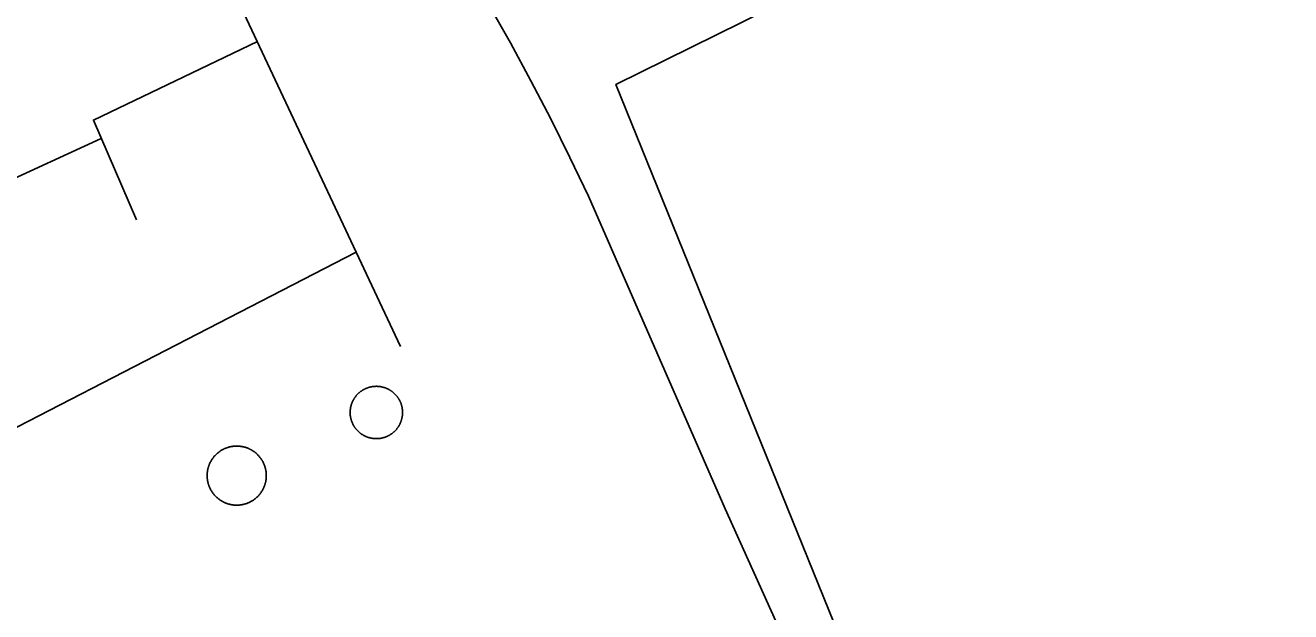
# Model space of a CAD drawing. Extents: x 3651524 to 3689615, y 505651 to 531377.
# Drawn here: x 3679614.6 to 3679966.5, y 515864.5 to 516027.6 of the extents above; entities that cross this region are included whole.
import ezdxf

# ---------------------------------------------------------------- set-up
doc = ezdxf.new("R2010")
doc.units = 0
for name, color, linetype in [('V-DOMW-TANK', 7, 'Continuous'), ('V-ROAD-CNTR', 7, 'Continuous'), ('V-SITE-OTLN', 7, 'Continuous'), ('V-UTIL-LINE', 7, 'Continuous')]:
    doc.layers.add(name, color=color, linetype=linetype)

msp = doc.modelspace()

# ---------------------------------------------------------------- linework, layer by layer
at = {"layer": 'V-DOMW-TANK'}
for points in [[(3679705.001, 515920.704), (3679705.018, 515920.829), (3679705.034, 515920.956), (3679705.053, 515921.081), (3679705.075, 515921.206), (3679705.098, 515921.331), (3679705.124, 515921.458), (3679705.153, 515921.579), (3679705.184, 515921.704), (3679705.214, 515921.827), (3679705.249, 515921.948), (3679705.284, 515922.07), (3679705.323, 515922.191), (3679705.364, 515922.312), (3679705.407, 515922.431), (3679705.452, 515922.55), (3679705.499, 515922.669), (3679705.548, 515922.785), (3679705.597, 515922.902), (3679705.653, 515923.017), (3679705.706, 515923.131), (3679705.763, 515923.248), (3679705.823, 515923.359), (3679705.884, 515923.469), (3679705.948, 515923.58), (3679706.011, 515923.688), (3679706.079, 515923.797), (3679706.146, 515923.903), (3679706.218, 515924.01), (3679706.29, 515924.114), (3679706.363, 515924.217), (3679706.439, 515924.321), (3679706.517, 515924.42), (3679706.597, 515924.518), (3679706.679, 515924.616), (3679706.761, 515924.712), (3679706.847, 515924.809), (3679706.933, 515924.901), (3679707.021, 515924.993), (3679707.109, 515925.083), (3679707.201, 515925.173), (3679707.293, 515925.259), (3679707.387, 515925.345), (3679707.481, 515925.429), (3679707.58, 515925.511), (3679707.678, 515925.591), (3679707.774, 515925.671), (3679707.879, 515925.747), (3679707.981, 515925.822), (3679708.086, 515925.896), (3679708.19, 515925.968), (3679708.297, 515926.037), (3679708.401, 515926.105), (3679708.512, 515926.173), (3679708.622, 515926.236), (3679708.733, 515926.298), (3679708.845, 515926.359), (3679708.958, 515926.416), (3679709.073, 515926.474), (3679709.187, 515926.525), (3679709.302, 515926.58), (3679709.419, 515926.629), (3679709.538, 515926.678), (3679709.656, 515926.726), (3679709.775, 515926.769), (3679709.896, 515926.812), (3679710.017, 515926.851), (3679710.138, 515926.889), (3679710.259, 515926.924), (3679710.381, 515926.957), (3679710.506, 515926.99), (3679710.629, 515927.018), (3679710.754, 515927.045), (3679710.879, 515927.072), (3679711.004, 515927.094), (3679711.129, 515927.115), (3679711.256, 515927.133), (3679711.381, 515927.15), (3679711.508, 515927.162), (3679711.635, 515927.174), (3679711.762, 515927.184), (3679711.889, 515927.193), (3679712.016, 515927.197), (3679712.143, 515927.201), (3679712.27, 515927.201), (3679712.397, 515927.199), (3679712.524, 515927.195), (3679712.651, 515927.188), (3679712.778, 515927.184), (3679712.907, 515927.17), (3679713.032, 515927.158), (3679713.159, 515927.143), (3679713.283, 515927.127), (3679713.41, 515927.109), (3679713.535, 515927.086), (3679713.66, 515927.061), (3679713.785, 515927.037), (3679713.91, 515927.01), (3679714.033, 515926.98), (3679714.156, 515926.947), (3679714.279, 515926.912)], [(3679714.279, 515926.912), (3679714.4, 515926.877), (3679714.523, 515926.838), (3679714.643, 515926.797), (3679714.762, 515926.754), (3679714.881, 515926.709), (3679715, 515926.662), (3679715.116, 515926.613), (3679715.233, 515926.562), (3679715.352, 515926.511), (3679715.465, 515926.455), (3679715.577, 515926.398), (3679715.69, 515926.339), (3679715.803, 515926.277), (3679715.913, 515926.216), (3679716.022, 515926.15), (3679716.13, 515926.083), (3679716.239, 515926.015), (3679716.343, 515925.945), (3679716.448, 515925.872), (3679716.552, 515925.798), (3679716.654, 515925.72), (3679716.755, 515925.644), (3679716.853, 515925.564), (3679716.951, 515925.485), (3679717.048, 515925.401), (3679717.144, 515925.317), (3679717.238, 515925.231), (3679717.328, 515925.142), (3679717.42, 515925.054), (3679717.509, 515924.962), (3679717.597, 515924.87), (3679717.683, 515924.776), (3679717.765, 515924.682), (3679717.848, 515924.585), (3679717.928, 515924.487), (3679718.008, 515924.387), (3679718.086, 515924.286), (3679718.16, 515924.184), (3679718.233, 515924.08), (3679718.305, 515923.975), (3679718.377, 515923.869), (3679718.444, 515923.762), (3679718.51, 515923.654), (3679718.576, 515923.543), (3679718.637, 515923.432), (3679718.698, 515923.32), (3679718.756, 515923.207), (3679718.813, 515923.094), (3679718.866, 515922.98), (3679718.92, 515922.863), (3679718.971, 515922.746), (3679719.02, 515922.63), (3679719.065, 515922.511), (3679719.106, 515922.392), (3679719.151, 515922.271), (3679719.192, 515922.152), (3679719.229, 515922.03), (3679719.266, 515921.909), (3679719.298, 515921.784), (3679719.329, 515921.663), (3679719.36, 515921.54), (3679719.387, 515921.415), (3679719.411, 515921.29), (3679719.438, 515921.165), (3679719.456, 515921.038), (3679719.475, 515920.915), (3679719.491, 515920.788), (3679719.505, 515920.661), (3679719.516, 515920.537), (3679719.524, 515920.41), (3679719.534, 515920.283), (3679719.538, 515920.156), (3679719.542, 515920.029), (3679719.542, 515919.902), (3679719.54, 515919.775), (3679719.538, 515919.648), (3679719.532, 515919.521), (3679719.524, 515919.394), (3679719.513, 515919.267), (3679719.501, 515919.14), (3679719.485, 515919.015), (3679719.468, 515918.888), (3679719.45, 515918.763), (3679719.427, 515918.638), (3679719.405, 515918.513), (3679719.378, 515918.388), (3679719.352, 515918.267), (3679719.321, 515918.14), (3679719.288, 515918.017), (3679719.255, 515917.897), (3679719.219, 515917.774), (3679719.18, 515917.653), (3679719.137, 515917.532), (3679719.096, 515917.413), (3679719.051, 515917.295), (3679719.006, 515917.176), (3679718.956, 515917.059), (3679718.905, 515916.942), (3679718.852, 515916.828), (3679718.797, 515916.713)], [(3679707.95, 515914.046), (3679707.85, 515914.12), (3679707.748, 515914.2), (3679707.649, 515914.28), (3679707.551, 515914.358), (3679707.455, 515914.444), (3679707.357, 515914.528), (3679707.266, 515914.614), (3679707.174, 515914.702), (3679707.084, 515914.79), (3679706.994, 515914.882), (3679706.908, 515914.974), (3679706.82, 515915.068), (3679706.738, 515915.163), (3679706.654, 515915.261), (3679706.574, 515915.359), (3679706.492, 515915.457), (3679706.419, 515915.558), (3679706.343, 515915.66), (3679706.269, 515915.765), (3679706.197, 515915.869), (3679706.128, 515915.976), (3679706.058, 515916.082), (3679705.993, 515916.191), (3679705.929, 515916.301), (3679705.866, 515916.412), (3679705.806, 515916.525), (3679705.747, 515916.637), (3679705.692, 515916.75), (3679705.636, 515916.867), (3679705.583, 515916.981), (3679705.534, 515917.098), (3679705.485, 515917.215), (3679705.438, 515917.333), (3679705.395, 515917.452), (3679705.352, 515917.573), (3679705.313, 515917.694), (3679705.274, 515917.815), (3679705.239, 515917.936), (3679705.204, 515918.056), (3679705.173, 515918.181), (3679705.143, 515918.306), (3679705.116, 515918.429), (3679705.094, 515918.554), (3679705.069, 515918.679), (3679705.048, 515918.802), (3679705.03, 515918.931), (3679705.014, 515919.056), (3679704.999, 515919.183), (3679704.987, 515919.312), (3679704.977, 515919.435), (3679704.971, 515919.562), (3679704.965, 515919.689), (3679704.962, 515919.816), (3679704.96, 515919.943), (3679704.962, 515920.07), (3679704.967, 515920.197), (3679704.975, 515920.326), (3679704.981, 515920.451), (3679704.991, 515920.577), (3679705.001, 515920.704)], [(3679718.797, 515916.713), (3679718.739, 515916.6), (3679718.68, 515916.488), (3679718.619, 515916.375), (3679718.557, 515916.264), (3679718.492, 515916.156), (3679718.424, 515916.047), (3679718.356, 515915.939), (3679718.287, 515915.834), (3679718.215, 515915.73), (3679718.139, 515915.627), (3679718.066, 515915.525), (3679717.986, 515915.425), (3679717.906, 515915.326), (3679717.824, 515915.228), (3679717.742, 515915.132), (3679717.658, 515915.038), (3679717.572, 515914.943), (3679717.484, 515914.851), (3679717.394, 515914.761), (3679717.304, 515914.673), (3679717.212, 515914.585), (3679717.117, 515914.499), (3679717.019, 515914.415), (3679716.925, 515914.333), (3679716.827, 515914.253), (3679716.726, 515914.173), (3679716.624, 515914.098), (3679716.521, 515914.022), (3679716.419, 515913.948), (3679716.312, 515913.876), (3679716.208, 515913.807), (3679716.099, 515913.739), (3679715.991, 515913.676), (3679715.88, 515913.608), (3679715.77, 515913.547), (3679715.659, 515913.485), (3679715.544, 515913.428), (3679715.432, 515913.371), (3679715.317, 515913.317), (3679715.202, 515913.264), (3679715.084, 515913.215), (3679714.965, 515913.166), (3679714.848, 515913.121), (3679714.727, 515913.076), (3679714.609, 515913.035), (3679714.488, 515912.994), (3679714.365, 515912.957), (3679714.244, 515912.92), (3679714.121, 515912.887), (3679713.998, 515912.854), (3679713.873, 515912.826), (3679713.75, 515912.799), (3679713.625, 515912.775), (3679713.501, 515912.748), (3679713.374, 515912.73), (3679713.249, 515912.711), (3679713.122, 515912.697), (3679712.993, 515912.682), (3679712.87, 515912.67), (3679712.743, 515912.662), (3679712.616, 515912.654), (3679712.489, 515912.648), (3679712.36, 515912.646), (3679712.233, 515912.644), (3679712.106, 515912.646), (3679711.979, 515912.65), (3679711.852, 515912.656), (3679711.725, 515912.664), (3679711.598, 515912.674), (3679711.471, 515912.687), (3679711.344, 515912.701), (3679711.219, 515912.717), (3679711.092, 515912.738), (3679710.965, 515912.758), (3679710.842, 515912.781), (3679710.717, 515912.807), (3679710.594, 515912.836), (3679710.47, 515912.865), (3679710.347, 515912.897), (3679710.224, 515912.932), (3679710.101, 515912.969), (3679709.984, 515913.006), (3679709.861, 515913.049), (3679709.74, 515913.09), (3679709.622, 515913.135), (3679709.503, 515913.182), (3679709.388, 515913.231), (3679709.269, 515913.283), (3679709.155, 515913.336), (3679709.04, 515913.389), (3679708.925, 515913.446), (3679708.813, 515913.506), (3679708.702, 515913.567), (3679708.589, 515913.629), (3679708.481, 515913.694), (3679708.374, 515913.762), (3679708.266, 515913.829), (3679708.159, 515913.901), (3679708.055, 515913.971), (3679707.95, 515914.046)], [(3679665.34, 515903.905), (3679665.373, 515904.046), (3679665.399, 515904.185), (3679665.434, 515904.325), (3679665.469, 515904.464), (3679665.508, 515904.603), (3679665.549, 515904.74), (3679665.592, 515904.875), (3679665.637, 515905.013), (3679665.684, 515905.148), (3679665.733, 515905.283), (3679665.786, 515905.416), (3679665.84, 515905.549), (3679665.897, 515905.68), (3679665.956, 515905.811), (3679666.018, 515905.942), (3679666.081, 515906.072), (3679666.145, 515906.198), (3679666.216, 515906.323), (3679666.286, 515906.45), (3679666.358, 515906.573), (3679666.433, 515906.694), (3679666.509, 515906.817), (3679666.589, 515906.938), (3679666.669, 515907.053), (3679666.753, 515907.171), (3679666.839, 515907.288), (3679666.925, 515907.403), (3679667.015, 515907.515), (3679667.105, 515907.626), (3679667.197, 515907.734), (3679667.294, 515907.843), (3679667.39, 515907.95), (3679667.49, 515908.054), (3679667.589, 515908.158), (3679667.691, 515908.257), (3679667.795, 515908.355), (3679667.9, 515908.453), (3679668.008, 515908.548), (3679668.117, 515908.642), (3679668.227, 515908.734), (3679668.34, 515908.824), (3679668.453, 515908.91), (3679668.567, 515908.996), (3679668.684, 515909.08), (3679668.803, 515909.162), (3679668.922, 515909.242), (3679669.043, 515909.322), (3679669.165, 515909.393), (3679669.288, 515909.467), (3679669.413, 515909.539), (3679669.54, 515909.606), (3679669.667, 515909.674), (3679669.796, 515909.739), (3679669.925, 515909.801), (3679670.054, 515909.86), (3679670.187, 515909.918), (3679670.318, 515909.973), (3679670.454, 515910.026), (3679670.587, 515910.077), (3679670.722, 515910.127), (3679670.857, 515910.172), (3679670.994, 515910.217), (3679671.134, 515910.256), (3679671.271, 515910.294), (3679671.41, 515910.331), (3679671.549, 515910.362), (3679671.691, 515910.397), (3679671.83, 515910.426), (3679671.971, 515910.452), (3679672.113, 515910.477), (3679672.256, 515910.497), (3679672.397, 515910.516), (3679672.541, 515910.534), (3679672.684, 515910.548), (3679672.825, 515910.559), (3679672.969, 515910.569), (3679673.112, 515910.575), (3679673.257, 515910.579), (3679673.401, 515910.581), (3679673.544, 515910.579), (3679673.687, 515910.577), (3679673.831, 515910.571), (3679673.974, 515910.563), (3679674.118, 515910.553), (3679674.261, 515910.538), (3679674.402, 515910.522), (3679674.546, 515910.503), (3679674.687, 515910.485), (3679674.83, 515910.46), (3679674.972, 515910.434), (3679675.111, 515910.407), (3679675.252, 515910.376), (3679675.389, 515910.342), (3679675.531, 515910.307), (3679675.67, 515910.27), (3679675.807, 515910.229), (3679675.944, 515910.186), (3679676.08, 515910.141), (3679676.217, 515910.094), (3679676.35, 515910.043)], [(3679676.35, 515910.043), (3679676.485, 515909.991), (3679676.616, 515909.936), (3679676.749, 515909.881), (3679676.88, 515909.821), (3679677.009, 515909.76), (3679677.138, 515909.696), (3679677.265, 515909.629), (3679677.392, 515909.561), (3679677.517, 515909.492), (3679677.642, 515909.42), (3679677.765, 515909.344), (3679677.886, 515909.268), (3679678.005, 515909.189), (3679678.123, 515909.109), (3679678.242, 515909.025), (3679678.357, 515908.941), (3679678.472, 515908.853), (3679678.584, 515908.765), (3679678.695, 515908.672), (3679678.803, 515908.58), (3679678.912, 515908.484), (3679679.018, 515908.388), (3679679.123, 515908.289), (3679679.225, 515908.189), (3679679.326, 515908.089), (3679679.426, 515907.984), (3679679.522, 515907.878), (3679679.618, 515907.771), (3679679.713, 515907.663), (3679679.803, 515907.552), (3679679.895, 515907.44), (3679679.981, 515907.327), (3679680.067, 515907.212), (3679680.151, 515907.096), (3679680.233, 515906.977), (3679680.313, 515906.858), (3679680.389, 515906.737), (3679680.464, 515906.614), (3679680.538, 515906.491), (3679680.608, 515906.366), (3679680.677, 515906.241), (3679680.745, 515906.112), (3679680.808, 515905.985), (3679680.872, 515905.856), (3679680.931, 515905.725), (3679680.989, 515905.594), (3679681.044, 515905.461), (3679681.097, 515905.328), (3679681.148, 515905.195), (3679681.195, 515905.06), (3679681.243, 515904.923), (3679681.286, 515904.785), (3679681.326, 515904.648), (3679681.365, 515904.511), (3679681.402, 515904.372), (3679681.437, 515904.232), (3679681.468, 515904.093), (3679681.496, 515903.954), (3679681.523, 515903.811), (3679681.548, 515903.669), (3679681.568, 515903.528), (3679681.589, 515903.385), (3679681.605, 515903.243), (3679681.619, 515903.1), (3679681.632, 515902.957), (3679681.64, 515902.813), (3679681.646, 515902.672), (3679681.65, 515902.526), (3679681.652, 515902.383), (3679681.652, 515902.24), (3679681.648, 515902.096), (3679681.642, 515901.953), (3679681.634, 515901.81), (3679681.621, 515901.666), (3679681.609, 515901.525), (3679681.595, 515901.382), (3679681.576, 515901.24), (3679681.556, 515901.097), (3679681.531, 515900.956), (3679681.507, 515900.814), (3679681.478, 515900.671), (3679681.447, 515900.534), (3679681.417, 515900.394), (3679681.378, 515900.253), (3679681.341, 515900.116), (3679681.3, 515899.979), (3679681.257, 515899.841), (3679681.212, 515899.706), (3679681.165, 515899.571), (3679681.118, 515899.436), (3679681.062, 515899.303), (3679681.007, 515899.17), (3679680.952, 515899.039), (3679680.892, 515898.908), (3679680.831, 515898.777), (3679680.767, 515898.65), (3679680.698, 515898.521), (3679680.632, 515898.396), (3679680.563, 515898.271), (3679680.489, 515898.146)], [(3679668.043, 515896.141), (3679667.935, 515896.233), (3679667.83, 515896.331), (3679667.726, 515896.43), (3679667.623, 515896.53), (3679667.521, 515896.632), (3679667.423, 515896.735), (3679667.324, 515896.841), (3679667.23, 515896.948), (3679667.136, 515897.056), (3679667.044, 515897.167), (3679666.954, 515897.279), (3679666.868, 515897.39), (3679666.782, 515897.507), (3679666.698, 515897.624), (3679666.616, 515897.742), (3679666.536, 515897.861), (3679666.458, 515897.982), (3679666.382, 515898.105), (3679666.311, 515898.226), (3679666.239, 515898.353), (3679666.169, 515898.48), (3679666.104, 515898.607), (3679666.038, 515898.736), (3679665.977, 515898.863), (3679665.917, 515898.994), (3679665.858, 515899.125), (3679665.803, 515899.258), (3679665.751, 515899.391), (3679665.698, 515899.526), (3679665.651, 515899.657), (3679665.606, 515899.796), (3679665.561, 515899.934), (3679665.522, 515900.071), (3679665.481, 515900.208), (3679665.446, 515900.347), (3679665.411, 515900.487), (3679665.381, 515900.626), (3679665.352, 515900.767), (3679665.325, 515900.909), (3679665.301, 515901.05), (3679665.278, 515901.191), (3679665.26, 515901.334), (3679665.244, 515901.476), (3679665.229, 515901.619), (3679665.217, 515901.763), (3679665.209, 515901.906), (3679665.201, 515902.049), (3679665.196, 515902.195), (3679665.194, 515902.336), (3679665.196, 515902.479), (3679665.201, 515902.623), (3679665.205, 515902.766), (3679665.213, 515902.907), (3679665.225, 515903.053), (3679665.237, 515903.194), (3679665.254, 515903.337), (3679665.272, 515903.481), (3679665.293, 515903.622), (3679665.317, 515903.763), (3679665.34, 515903.905)], [(3679680.489, 515898.146), (3679680.415, 515898.023), (3679680.337, 515897.902), (3679680.259, 515897.783), (3679680.178, 515897.664), (3679680.096, 515897.548), (3679680.01, 515897.431), (3679679.926, 515897.316), (3679679.836, 515897.204), (3679679.743, 515897.095), (3679679.649, 515896.985), (3679679.555, 515896.876), (3679679.459, 515896.769), (3679679.36, 515896.665), (3679679.26, 515896.563), (3679679.158, 515896.462), (3679679.053, 515896.364), (3679678.947, 515896.266), (3679678.84, 515896.171), (3679678.73, 515896.077), (3679678.621, 515895.985), (3679678.508, 515895.895), (3679678.396, 515895.809), (3679678.279, 515895.723), (3679678.162, 515895.639), (3679678.044, 515895.557), (3679677.927, 515895.477), (3679677.804, 515895.399), (3679677.683, 515895.326), (3679677.558, 515895.252), (3679677.433, 515895.18), (3679677.308, 515895.113), (3679677.181, 515895.045), (3679677.052, 515894.982), (3679676.923, 515894.918), (3679676.794, 515894.859), (3679676.661, 515894.801), (3679676.528, 515894.746), (3679676.395, 515894.693), (3679676.26, 515894.642), (3679676.125, 515894.595), (3679675.989, 515894.547), (3679675.852, 515894.504), (3679675.715, 515894.463), (3679675.578, 515894.425), (3679675.438, 515894.388), (3679675.299, 515894.355), (3679675.158, 515894.322), (3679675.017, 515894.293), (3679674.877, 515894.267), (3679674.736, 515894.244), (3679674.593, 515894.222), (3679674.451, 515894.203), (3679674.308, 515894.185), (3679674.165, 515894.173), (3679674.021, 515894.16), (3679673.878, 515894.15), (3679673.735, 515894.144), (3679673.591, 515894.14), (3679673.448, 515894.138), (3679673.302, 515894.14), (3679673.161, 515894.14), (3679673.018, 515894.148), (3679672.874, 515894.156), (3679672.731, 515894.169), (3679672.59, 515894.181), (3679672.444, 515894.197), (3679672.303, 515894.216), (3679672.16, 515894.236), (3679672.018, 515894.259), (3679671.877, 515894.285), (3679671.736, 515894.314), (3679671.596, 515894.343), (3679671.457, 515894.377), (3679671.318, 515894.412), (3679671.179, 515894.451), (3679671.041, 515894.49), (3679670.904, 515894.533), (3679670.767, 515894.578), (3679670.632, 515894.625), (3679670.497, 515894.676), (3679670.364, 515894.728), (3679670.23, 515894.783), (3679670.099, 515894.84), (3679669.968, 515894.898), (3679669.839, 515894.959), (3679669.71, 515895.023), (3679669.581, 515895.09), (3679669.458, 515895.158), (3679669.331, 515895.227), (3679669.206, 515895.301), (3679669.084, 515895.375), (3679668.963, 515895.451), (3679668.842, 515895.53), (3679668.723, 515895.61), (3679668.606, 515895.694), (3679668.492, 515895.78), (3679668.377, 515895.866), (3679668.262, 515895.954), (3679668.154, 515896.047), (3679668.043, 515896.141)]]:
    msp.add_lwpolyline(points, dxfattribs=at)
at = {"layer": 'V-ROAD-CNTR'}
for points in [[(3679771.205, 515980.084), (3679766.071, 515990.894), (3679760.744, 516001.609), (3679755.222, 516012.225), (3679749.513, 516022.742), (3679743.61, 516033.154), (3679737.524, 516043.455), (3679731.251, 516053.648), (3679724.793, 516063.725), (3679718.156, 516073.684), (3679711.34, 516083.518), (3679669.692, 516155.182), (3679617.947, 516263.837)], [(3680100.935, 515319.799), (3680022.957, 515461.029), (3679934.64, 515624.525), (3679871.866, 515754.118), (3679809.249, 515893.081), (3679771.205, 515980.084)]]:
    msp.add_lwpolyline(points, dxfattribs=at)
at = {"layer": 'V-SITE-OTLN'}
msp.add_lwpolyline([(3679812.966, 516328.611), (3679905.744, 516151.649), (3679917.311, 516122.668), (3679803.256, 516068.337), (3679820.724, 516031.892), (3679778.867, 516011.169), (3679849.592, 515836.585), (3679959.648, 515611.798), (3680020.559, 515490.94)], dxfattribs=at)
at = {"layer": 'V-UTIL-LINE'}
for p, q in [((3679718.948, 515938.282), (3679659.511, 516065.011)), ((3679635.775, 515996.145), (3679600.854, 515980.074)), ((3679706.638, 515964.532), (3679528.595, 515872.703))]:
    msp.add_line(p, q, dxfattribs=at)
msp.add_lwpolyline([(3679679.156, 516023.127), (3679633.561, 516001.269), (3679645.54, 515973.563)], dxfattribs=at)

doc.saveas('drawing.dxf')
